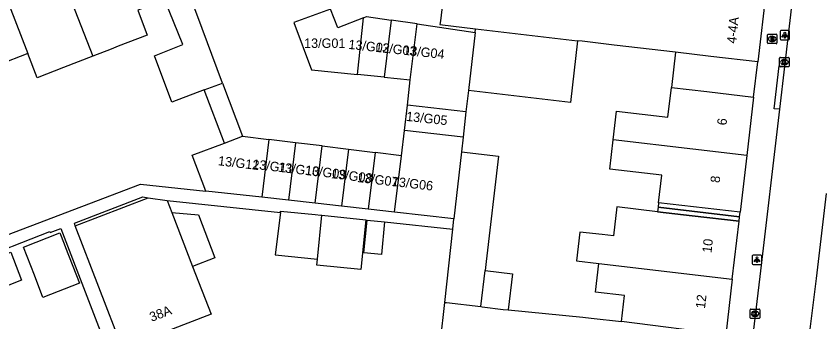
# Model space of a CAD drawing. Extents: x 161696 to 162377, y 380761 to 381673.
# Drawn here: x 161950.5 to 162036, y 381183.1 to 381215.5 of the extents above; entities that cross this region are included whole.
import ezdxf

# ---------------------------------------------------------------- set-up
doc = ezdxf.new("R2010")
doc.units = 0
for name, color, linetype in [('IMGEO_Brandkraan', 7, 'Continuous'), ('IMGEO_Kolk', 7, 'Continuous'), ('IMGEO_Lichtpunt', 7, 'Continuous'), ('IMGEO_Pand', 7, 'Continuous'), ('IMGEO_Pand_nummerreeks', 7, 'Continuous'), ('IMGEO_Pand_overbouw', 7, 'Continuous'), ('IMGEO_Rijbaan_lokaal_open', 7, 'Continuous'), ('IMGEO_Voetpad_open', 7, 'Continuous')]:
    doc.layers.add(name, color=color, linetype=linetype)

msp = doc.modelspace()

# ---------------------------------------------------------------- linework, layer by layer
at = {"layer": 'IMGEO_Brandkraan'}
for p, q in [((162030.303, 381212.646), (162030.303, 381213.498)), ((162030.378, 381213.572), (162031.23, 381213.572)), ((162030.791, 381213.352), (162030.816, 381213.352)), ((162031.304, 381213.498), (162031.304, 381212.646)), ((162031.23, 381212.572), (162030.378, 381212.572)), ((162030.814, 381212.792), (162030.789, 381212.792))]:
    msp.add_line(p, q, dxfattribs=at)
for points in [[(162030.303, 381212.646), (162030.303, 381213.498)], [(162030.378, 381213.572), (162031.23, 381213.572)], [(162030.651, 381213.272), (162030.651, 381212.872), (162030.864, 381212.872)], [(162030.882, 381213.272), (162030.651, 381213.272)], [(162030.83, 381213.191), (162030.776, 381213.191), (162030.776, 381213.115)], [(162030.776, 381213.115), (162030.829, 381213.115)], [(162030.838, 381213.039), (162030.776, 381213.039), (162030.776, 381212.958)], [(162030.776, 381212.958), (162030.838, 381212.958)], [(162031.304, 381213.498), (162031.304, 381212.646)], [(162031.23, 381212.572), (162030.378, 381212.572)]]:
    msp.add_lwpolyline(points, dxfattribs=at)
for centre, radius, start, end in [((162030.38, 381213.496), 0.0765, 91.55205, 178.44795), ((162030.38, 381213.496), 0.0765, 91.55205, 178.44795), ((162030.831, 381213.153), 0.0379, 267.82845, 90.93552), ((162030.839, 381212.998), 0.0404, 269.87594, 90.50774), ((162030.886, 381213.127), 0.145, 59.4692, 91.53667), ((162030.911, 381213.174), 0.0922, 285.51372, 58.15012), ((162030.916, 381212.982), 0.105, 301.31148, 78.98903), ((162031.228, 381213.496), 0.0765, 1.55205, 88.44795), ((162031.228, 381213.496), 0.0765, 1.55205, 88.44795), ((162030.38, 381212.648), 0.0765, 181.55205, 268.44795), ((162030.38, 381212.648), 0.0765, 181.55205, 268.44795), ((162030.87, 381213.123), 0.251, 268.66757, 293.53466), ((162031.228, 381212.648), 0.0765, 271.55205, 358.44795), ((162031.228, 381212.648), 0.0765, 271.55205, 358.44795)]:
    msp.add_arc(centre, radius, start, end, dxfattribs=at)
for centre, major_axis, ratio, start_param, end_param in [((162030.79, 381213.072), (-0.387, 0.002), 0.722429, 4.712389, 7.853982), ((162030.815, 381213.072), (-0.39, 0.002), 0.717154, 1.570796, 4.712389)]:
    msp.add_ellipse(centre, major_axis=major_axis, ratio=ratio, start_param=start_param, end_param=end_param, dxfattribs=at)
at = {"layer": 'IMGEO_Kolk'}
for p, q in [((162031.591, 381210.191), (162031.591, 381211.043)), ((162031.666, 381211.117), (162032.518, 381211.117)), ((162032.079, 381210.897), (162032.104, 381210.897)), ((162032.592, 381211.043), (162032.592, 381210.191)), ((162032.518, 381210.117), (162031.666, 381210.117)), ((162032.102, 381210.337), (162032.077, 381210.337)), ((162028.475, 381183.512), (162028.475, 381184.364)), ((162028.55, 381184.438), (162029.402, 381184.438)), ((162028.963, 381184.218), (162028.988, 381184.218)), ((162029.476, 381184.364), (162029.476, 381183.512)), ((162029.402, 381183.438), (162028.55, 381183.438)), ((162028.986, 381183.658), (162028.961, 381183.658))]:
    msp.add_line(p, q, dxfattribs=at)
for points in [[(162031.591, 381210.191), (162031.591, 381211.043)], [(162031.666, 381211.117), (162032.518, 381211.117)], [(162031.912, 381210.817), (162032.035, 381210.817), (162032.035, 381210.666), (162032.165, 381210.817), (162032.329, 381210.817), (162032.183, 381210.666), (162032.336, 381210.417), (162032.184, 381210.417), (162032.099, 381210.581), (162032.035, 381210.514), (162032.035, 381210.417), (162031.912, 381210.417), (162031.912, 381210.817)], [(162032.592, 381211.043), (162032.592, 381210.191)], [(162032.518, 381210.117), (162031.666, 381210.117)], [(162028.475, 381183.512), (162028.475, 381184.364)], [(162028.55, 381184.438), (162029.402, 381184.438)], [(162028.796, 381184.138), (162028.919, 381184.138), (162028.919, 381183.987), (162029.049, 381184.138), (162029.213, 381184.138), (162029.067, 381183.987), (162029.22, 381183.738), (162029.068, 381183.738), (162028.983, 381183.902), (162028.919, 381183.835), (162028.919, 381183.738), (162028.796, 381183.738), (162028.796, 381184.138)], [(162029.476, 381184.364), (162029.476, 381183.512)], [(162029.402, 381183.438), (162028.55, 381183.438)]]:
    msp.add_lwpolyline(points, dxfattribs=at)
for centre, start, end in [((162031.668, 381211.041), 91.55205, 178.44795), ((162031.668, 381211.041), 91.55205, 178.44795), ((162032.516, 381211.041), 1.55205, 88.44795), ((162032.516, 381211.041), 1.55205, 88.44795), ((162031.668, 381210.193), 181.55205, 268.44795), ((162031.668, 381210.193), 181.55205, 268.44795), ((162032.516, 381210.193), 271.55205, 358.44795), ((162032.516, 381210.193), 271.55205, 358.44795), ((162028.552, 381184.362), 91.55205, 178.44795), ((162028.552, 381184.362), 91.55205, 178.44795), ((162029.4, 381184.362), 1.55205, 88.44795), ((162029.4, 381184.362), 1.55205, 88.44795), ((162028.552, 381183.514), 181.55205, 268.44795), ((162028.552, 381183.514), 181.55205, 268.44795), ((162029.4, 381183.514), 271.55205, 358.44795), ((162029.4, 381183.514), 271.55205, 358.44795)]:
    msp.add_arc(centre, 0.0765, start, end, dxfattribs=at)
for centre, major_axis, ratio, start_param, end_param in [((162032.078, 381210.617), (-0.387, 0.002), 0.722429, 4.712389, 7.853982), ((162032.103, 381210.617), (-0.39, 0.002), 0.717154, 1.570796, 4.712389), ((162028.962, 381183.938), (-0.387, 0.002), 0.722429, 4.712389, 7.853982), ((162028.987, 381183.938), (-0.39, 0.002), 0.717154, 1.570796, 4.712389)]:
    msp.add_ellipse(centre, major_axis=major_axis, ratio=ratio, start_param=start_param, end_param=end_param, dxfattribs=at)
at = {"layer": 'IMGEO_Lichtpunt'}
for p, q in [((162031.638, 381213.877), (162031.638, 381213.07)), ((162031.638, 381213.877), (162031.638, 381213.07)), ((162032.54, 381213.972), (162031.732, 381213.972)), ((162032.54, 381213.972), (162031.732, 381213.972)), ((162032.634, 381213.07), (162032.634, 381213.877)), ((162032.634, 381213.07), (162032.634, 381213.877)), ((162031.732, 381212.976), (162032.54, 381212.976)), ((162031.732, 381212.976), (162032.54, 381212.976)), ((162028.688, 381190.063), (162028.688, 381189.256)), ((162028.688, 381190.063), (162028.688, 381189.256)), ((162029.59, 381190.158), (162028.782, 381190.158)), ((162029.59, 381190.158), (162028.782, 381190.158)), ((162029.684, 381189.256), (162029.684, 381190.063)), ((162029.684, 381189.256), (162029.684, 381190.063)), ((162028.782, 381189.162), (162029.59, 381189.162)), ((162028.782, 381189.162), (162029.59, 381189.162))]:
    msp.add_line(p, q, dxfattribs=at)
for points in [[(162032.012, 381213.541), (162032.051, 381213.513), (162031.863, 381213.251), (162031.825, 381213.278), (162032.012, 381213.541)], [(162032.114, 381213.493), (162032.161, 381213.493), (162032.161, 381213.171), (162032.114, 381213.171), (162032.114, 381213.493)], [(162032.224, 381213.513), (162032.262, 381213.54), (162032.449, 381213.278), (162032.41, 381213.25), (162032.224, 381213.513)], [(162029.062, 381189.727), (162029.101, 381189.699), (162028.913, 381189.437), (162028.875, 381189.464), (162029.062, 381189.727)], [(162029.164, 381189.679), (162029.211, 381189.679), (162029.211, 381189.357), (162029.164, 381189.357), (162029.164, 381189.679)], [(162029.274, 381189.699), (162029.312, 381189.726), (162029.499, 381189.464), (162029.46, 381189.436), (162029.274, 381189.699)]]:
    msp.add_lwpolyline(points, dxfattribs=at)
for centre in [(162032.137, 381213.675), (162029.187, 381189.861)]:
    msp.add_circle(centre, 0.0994, dxfattribs=at)
for centre, start, end in [((162031.732, 381213.877), 90, 180), ((162031.732, 381213.877), 90, 180), ((162032.54, 381213.877), 0, 90), ((162032.54, 381213.877), 0, 90), ((162031.732, 381213.07), 180, 270), ((162031.732, 381213.07), 180, 270), ((162032.54, 381213.07), 270, 0), ((162032.54, 381213.07), 270, 360), ((162028.782, 381190.063), 90, 180), ((162028.782, 381190.063), 90, 180), ((162029.59, 381190.063), 0, 90), ((162029.59, 381190.063), 0, 90), ((162028.782, 381189.256), 180, 270), ((162028.782, 381189.256), 180, 270), ((162029.59, 381189.256), 270, 0), ((162029.59, 381189.256), 270, 360)]:
    msp.add_arc(centre, 0.0946, start, end, dxfattribs=at)
at = {"layer": 'IMGEO_Pand'}
for points in [[(161972.436, 381208.381), (161969.726, 381215.69), (161968.684, 381218.375), (161967.957, 381220.248), (161964.959, 381227.973)], [(161953.844, 381223.659), (161958.675, 381211.248)], [(161947.947, 381221.37), (161951.776, 381211.532)], [(162005.657, 381220.986), (162005.478, 381221.096), (162005.23, 381218.907), (162002.828, 381219.188), (162002.64, 381217.58), (161999.821, 381217.91), (161999.747, 381217.282), (161995.897, 381217.733), (161995.648, 381215.606), (161995.578, 381215.008), (161995.53, 381214.598), (161999.298, 381214.157)], [(162030.152, 381218.251), (162029.262, 381210.644)], [(161970.517, 381207.669), (161967.06, 381206.386), (161965.222, 381211.279), (161968.229, 381212.497), (161966.312, 381217.228), (161963.457, 381216.124)], [(161963.457, 381216.124), (161964.45, 381213.488), (161961.364, 381212.291), (161960.62, 381212.002), (161958.675, 381211.248)], [(161987.406, 381215.311), (161984.71, 381214.241), (161983.899, 381216.235), (161980.022, 381214.81), (161981.904, 381209.813), (161986.766, 381209.308)], [(161986.766, 381209.308), (161987.406, 381215.311)], [(161987.406, 381215.311), (161987.742, 381215.444), (161990.352, 381215.063)], [(161990.352, 381215.063), (161989.615, 381209.012)], [(161993.104, 381214.661), (161990.352, 381215.063)], [(161992.382, 381208.724), (161993.104, 381214.661)], [(161993.104, 381214.661), (161999.253, 381213.763)], [(161999.253, 381213.763), (161999.298, 381214.157)], [(161999.298, 381214.157), (162010.136, 381212.886)], [(161999.253, 381213.763), (161998.553, 381207.595)], [(162010.136, 381212.886), (162009.391, 381206.324), (161998.553, 381207.595)], [(162029.262, 381210.644), (162024.296, 381211.226), (162020.538, 381211.666), (162014.039, 381212.428), (162010.625, 381212.828), (162010.136, 381212.886)], [(161951.776, 381211.532), (161948.662, 381210.324), (161949.686, 381207.684), (161946.934, 381206.616)], [(161958.675, 381211.248), (161955.558, 381210.04), (161952.777, 381208.962), (161951.776, 381211.532)], [(161989.615, 381209.012), (161986.766, 381209.308)], [(161989.615, 381209.012), (161992.382, 381208.724)], [(161992.075, 381206.048), (161992.382, 381208.724)], [(161970.517, 381207.669), (161972.436, 381208.381)], [(161972.436, 381208.381), (161974.568, 381202.751)], [(162013.926, 381202.373), (162014.282, 381205.413), (162019.73, 381204.776), (162020.1, 381207.93), (162023.859, 381207.49), (162028.825, 381206.908)], [(161972.652, 381202.031), (161970.517, 381207.669)], [(161998.553, 381207.595), (161998.297, 381205.334)], [(162028.825, 381206.908), (162028.1, 381200.714)], [(161991.768, 381203.372), (161992.075, 381206.048)], [(161998.297, 381205.334), (161992.075, 381206.048)], [(161998.297, 381205.334), (161997.994, 381202.658)], [(161972.652, 381202.031), (161974.568, 381202.751)], [(161974.568, 381202.751), (161977.384, 381202.408)], [(161991.461, 381200.696), (161991.768, 381203.372)], [(161997.994, 381202.658), (161991.768, 381203.372)], [(161970.686, 381196.947), (161969.229, 381200.746), (161972.652, 381202.031)], [(161977.384, 381202.408), (161976.638, 381196.283)], [(161980.199, 381202.066), (161977.384, 381202.408)], [(161980.199, 381202.066), (161979.457, 381195.969)], [(161983.014, 381201.724), (161980.199, 381202.066)], [(161997.994, 381202.658), (161997.818, 381201.111)], [(162027.396, 381194.696), (162022.431, 381195.278), (162018.743, 381195.711), (162019.085, 381198.631), (162013.564, 381199.277), (162013.926, 381202.373)], [(162028.1, 381200.714), (162022.386, 381201.383), (162013.926, 381202.373)], [(161982.276, 381195.654), (161983.014, 381201.724)], [(161983.014, 381201.724), (161985.83, 381201.381)], [(161985.83, 381201.381), (161985.095, 381195.34)], [(161985.83, 381201.381), (161988.646, 381201.038)], [(161988.646, 381201.038), (161987.914, 381195.026)], [(161991.461, 381200.696), (161988.646, 381201.038)], [(161997.818, 381201.111), (161997.013, 381194.011)], [(161997.818, 381201.111), (162001.738, 381200.661), (162000.428, 381189.487), (162000.316, 381188.53)], [(161990.715, 381194.714), (161991.461, 381200.696)], [(162028.1, 381200.714), (162027.396, 381194.696)], [(161976.638, 381196.283), (161970.686, 381196.947)], [(161956.827, 381193.264), (161964.567, 381196.241)], [(161964.567, 381196.241), (161966.585, 381195.958)], [(161966.585, 381195.958), (161967.084, 381194.661)], [(161979.457, 381195.969), (161976.638, 381196.283)], [(161982.276, 381195.654), (161979.457, 381195.969)], [(161985.095, 381195.34), (161982.276, 381195.654)], [(161987.914, 381195.026), (161985.095, 381195.34)], [(161990.715, 381194.714), (161987.914, 381195.026)], [(162027.284, 381193.738), (162022.318, 381194.32), (162018.631, 381194.752), (162014.305, 381195.259), (162013.947, 381192.195), (162012.758, 381192.33), (162010.393, 381192.598), (162010.035, 381189.554), (162012.399, 381189.276)], [(161967.084, 381194.661), (161969.888, 381194.429), (161971.646, 381189.861), (161969.282, 381188.951)], [(161967.084, 381194.661), (161969.282, 381188.951)], [(161978.599, 381194.662), (161978.056, 381190.176), (161982.54, 381189.733)], [(161978.599, 381194.662), (161978.618, 381194.819), (161982.274, 381194.457), (161982.878, 381194.397), (161983, 381194.385)], [(161982.54, 381189.733), (161983, 381194.385)], [(161983, 381194.385), (161987.663, 381193.883)], [(161997.013, 381194.011), (161990.715, 381194.714)], [(161987.663, 381193.883), (161987.141, 381188.622), (161982.476, 381189.085), (161982.54, 381189.733)], [(161989.659, 381193.69), (161989.314, 381190.208), (161987.453, 381190.392), (161987.797, 381193.874)], [(161987.797, 381193.874), (161989.659, 381193.69)], [(161996.894, 381192.909), (161997.013, 381194.011)], [(162026.568, 381187.617), (162027.284, 381193.738)], [(161951.327, 381190.999), (161955.192, 381192.511), (161955.64, 381191.366), (161955.792, 381190.977), (161957.274, 381187.187), (161953.388, 381185.666), (161952.478, 381188.021), (161951.327, 381190.999)], [(161964.726, 381181.388), (161961.825, 381180.272), (161956.827, 381193.264)], [(161996.056, 381185.141), (161996.894, 381192.909)], [(161946.992, 381189.302), (161949.975, 381190.469), (161951.125, 381187.492), (161948.145, 381186.327)], [(162014.793, 381183.118), (162015.114, 381185.858), (162012.04, 381186.218), (162012.399, 381189.276)], [(162012.399, 381189.276), (162026.568, 381187.617)], [(161969.282, 381188.951), (161971.231, 381183.89), (161964.726, 381181.388)], [(161999.866, 381184.694), (162000.316, 381188.53)], [(162000.316, 381188.53), (162003.22, 381188.189), (162002.769, 381184.341)], [(162026.568, 381187.617), (162025.879, 381181.72)], [(161995.574, 381181.034), (161996.056, 381185.141)], [(161996.056, 381185.141), (161996.21, 381185.123), (161999.866, 381184.694)], [(161999.866, 381184.694), (162000.001, 381184.678), (162002.225, 381184.393), (162002.769, 381184.341)], [(162002.769, 381184.341), (162010.697, 381183.588), (162011.591, 381183.483), (162014.793, 381183.118)], [(162025.879, 381181.72), (162014.793, 381183.118)]]:
    msp.add_lwpolyline(points, dxfattribs=at)
at = {"layer": 'IMGEO_Pand_overbouw'}
for points in [[(162020.1, 381207.93), (162023.859, 381207.49), (162028.825, 381206.908), (162029.262, 381210.644), (162024.296, 381211.226), (162020.538, 381211.666)], [(162027.284, 381193.738), (162027.34, 381194.217), (162018.687, 381195.232), (162018.631, 381194.752), (162022.318, 381194.32)], [(162018.743, 381195.711), (162018.687, 381195.232), (162027.34, 381194.217), (162027.396, 381194.696), (162022.431, 381195.278)]]:
    msp.add_lwpolyline(points, close=True, dxfattribs=at)
at = {"layer": 'IMGEO_Rijbaan_lokaal_open'}
for points in [[(162035.273, 381238.043), (162035.217, 381237.56), (162033.998, 381226.353), (162032.099, 381210.154)], [(162032.099, 381210.154), (162031.567, 381205.615)], [(162031.567, 381205.615), (162029.491, 381187.906), (162028.175, 381176.969)], [(162033.172, 381167.979), (162034.702, 381181.171), (162035.518, 381187.661), (162036.558, 381196.681)]]:
    msp.add_lwpolyline(points, dxfattribs=at)
at = {"layer": 'IMGEO_Voetpad_open'}
for points in [[(162028.825, 381206.908), (162029.262, 381210.644)], [(162031.567, 381205.615), (162031.01, 381205.68), (162031.543, 381210.219), (162032.099, 381210.154)], [(161945.781, 381190.874), (161963.747, 381197.676), (161970.686, 381196.947)], [(161956.827, 381193.264), (161956.722, 381193.536), (161964.001, 381196.331), (161964.567, 381196.241)], [(161966.585, 381195.958), (161978.599, 381194.662)], [(162027.284, 381193.738), (162027.34, 381194.217), (162027.396, 381194.696)], [(161987.663, 381193.883), (161987.797, 381193.874)], [(161989.659, 381193.69), (161996.894, 381192.909)], [(161946.806, 381189.783), (161951.142, 381191.478), (161954.127, 381192.646), (161954.163, 381192.554), (161955.305, 381192.993), (161960.997, 381178.177)]]:
    msp.add_lwpolyline(points, dxfattribs=at)

# ---------------------------------------------------------------- texts
at = {"layer": 'IMGEO_Pand_nummerreeks'}
for s, rotation, p in [('4-4A', 83.78935, (162026.963, 381212.544)), ('13/G02', 353.95943, (161985.786, 381212.022)), ('13/G03', 353.95943, (161988.63, 381211.721)), ('13/G04', 353.96102, (161991.597, 381211.408)), ('13/G05', 353.95943, (161991.91, 381204.389)), ('6', 83.32582, (162025.933, 381203.874)), ('13/G12', 353.16764, (161971.939, 381199.689)), ('13/G11', 353.16764, (161975.572, 381199.334)), ('13/G10', 353.16764, (161978.306, 381199.009)), ('13/G09', 353.16764, (161981.169, 381198.696)), ('13/G08', 353.16764, (161983.953, 381198.321)), ('13/G07', 353.16764, (161986.71, 381197.914)), ('13/G06', 353.17034, (161990.384, 381197.504)), ('8', 83.32582, (162025.219, 381197.772)), ('10', 83.33098, (162024.352, 381190.352)), ('12', 83.33185, (162023.661, 381184.444)), ('38A', 20.83848, (161964.928, 381183.077))]:
    msp.add_text(s, height=1, rotation=rotation, dxfattribs=at).set_placement(p)
msp.add_text('13/G01', height=1, dxfattribs=at).set_placement((161981.112, 381212.123))

doc.saveas('drawing.dxf')
